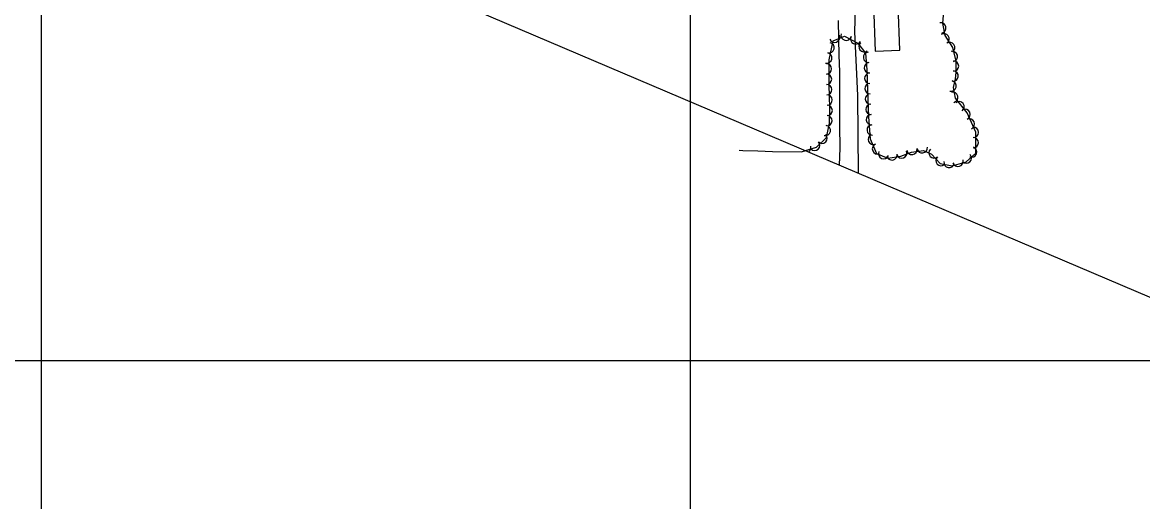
# Model space of a CAD drawing. Extents: x 353423 to 364002, y 127000 to 201942.
# Drawn here: x 359985 to 360848, y 141891 to 142261 of the extents above; entities that cross this region are included whole.
import ezdxf

# ---------------------------------------------------------------- set-up
doc = ezdxf.new("R2010")
doc.units = 0
for name, color, linetype in [('E_FEN_Generic', 7, 'Continuous'), ('E_LAND_TreeLine', 7, 'Continuous'), ('E_MISCPROP', 7, 'Continuous'), ('E_RDWY_Gravel', 7, 'Continuous'), ('E_WTR_FlowLine', 7, 'Continuous')]:
    doc.layers.add(name, color=color, linetype=linetype)

msp = doc.modelspace()

# ---------------------------------------------------------------- linework, layer by layer
at = {"layer": 'E_FEN_Generic'}
for points in [[(360537.54, 142162.32), (360540.33, 142162.1), (360552.04, 142161.69), (360563.29, 142161.19), (360585.67, 142161.01), (360597.08, 142164.49), (360604.93, 142171.94), (360607.18, 142183.14), (360607.47, 142194.8), (360606.93, 142212.57), (360606.87, 142231.99), (360610.07, 142246.69), (360618.65, 142250.14), (360628.95, 142244.8), (360634.92, 142237.05), (360635.9, 142224.22), (360636.38, 142208.9), (360637.19, 142188.07), (360638.5, 142171.03), (360643.45, 142159.69), (360652.03, 142155.99), (360662.01, 142157.57), (360670.38, 142160.72), (360679.49, 142162.09), (360685.69, 142159.19), (360692.31, 142151.88), (360701.67, 142150.26), (360712.43, 142153.23), (360719.93, 142160.01), (360720.03, 142176.18), (360713.36, 142191.08), (360704.37, 142202.4), (360702.68, 142210.52), (360704.29, 142217.37), (360704.81, 142222.17), (360704.81, 142231), (360702.21, 142241.58), (360696.2, 142250.61), (360694.37, 142260.02), (360695.59, 142272.57)], [(360588.62, 142161.91), (360597.08, 142164.49), (360604.93, 142171.94), (360607.18, 142183.14), (360607.47, 142194.8), (360606.93, 142212.57), (360606.87, 142231.99), (360610.07, 142246.69), (360618.65, 142250.14), (360628.95, 142244.8), (360634.92, 142237.05), (360635.9, 142224.22), (360636.38, 142208.9), (360637.19, 142188.07), (360638.5, 142171.03), (360643.45, 142159.69), (360652.03, 142155.99), (360662.01, 142157.57), (360670.38, 142160.72), (360679.49, 142162.09), (360685.69, 142159.19), (360692.31, 142151.88), (360701.67, 142150.26), (360712.43, 142153.23), (360719.93, 142160.01), (360720.03, 142176.18), (360713.36, 142191.08), (360704.37, 142202.4), (360702.68, 142210.52), (360704.29, 142217.37), (360704.81, 142222.17), (360704.81, 142231), (360702.21, 142241.58), (360696.2, 142250.61), (360694.37, 142260.02), (360695.59, 142272.57)]]:
    msp.add_lwpolyline(points, dxfattribs=at)
for centre, start, end in [((360692.91, 142256.56), 280.96494, 100.94962), ((360611.12, 142249.37), 201.90456, 21.88924), ((360619.89, 142250.95), 165.03827, 345.02295), ((360627.38, 142247.98), 152.59895, 332.58363), ((360695.31, 142248.16), 303.67135, 123.65603), ((360606.73, 142241.23), 257.72056, 77.70523), ((360633.76, 142242), 127.64733, 307.63201), ((360699.75, 142241.49), 303.67135, 123.65603), ((360605.03, 142233.41), 257.72056, 77.70523), ((360637.27, 142233.84), 94.3654, 274.35008), ((360701.77, 142234.55), 283.80679, 103.79147), ((360702.71, 142227.16), 270.01415, 89.99883), ((360604.79, 142224.97), 270.18757, 90.17224), ((360637.88, 142225.85), 94.3654, 274.35008), ((360702.4, 142219.39), 263.85759, 83.84226), ((360604.82, 142216.96), 270.18757, 90.17224), ((360638.2, 142217.75), 91.78344, 271.76812), ((360638.45, 142209.75), 91.78344, 271.76812), ((360700.83, 142211.81), 256.76295, 76.74763), ((360604.94, 142208.89), 271.7586, 91.74328), ((360605.19, 142200.88), 271.7586, 91.74328), ((360638.75, 142201.76), 92.23477, 272.21945), ((360702.09, 142203.07), 281.76862, 101.7533), ((360605.33, 142192.99), 268.55925, 88.54393), ((360639.06, 142193.75), 92.23477, 272.21945), ((360707.01, 142195.7), 308.47314, 128.45782), ((360605.13, 142184.98), 268.55925, 88.54393), ((360639.46, 142185.83), 94.41665, 274.40133), ((360711.63, 142189.82), 294.1088, 114.09348), ((360603.9, 142177.45), 258.66624, 78.65092), ((360640.08, 142177.85), 94.41665, 274.40133), ((360714.9, 142182.5), 294.1088, 114.09348), ((360717.93, 142176.05), 269.65681, 89.64149), ((360601.45, 142171.53), 223.4953, 43.47998), ((360640.96, 142170.64), 113.56254, 293.54721), ((360717.88, 142168.04), 269.65681, 89.64149), ((360588.81, 142164.16), 304.64766, 16.93964), ((360595.64, 142166.01), 223.4953, 43.47998), ((360644.16, 142163.3), 113.56254, 293.54721), ((360662.73, 142160.08), 200.66274, 20.64741), ((360670.68, 142162.89), 188.55903, 8.54371), ((360678.6, 142164.08), 188.55903, 8.54371), ((360687.64, 142160.16), 132.16145, 312.14613), ((360716.64, 142160.78), 248.70142, 68.68609), ((360648.85, 142159.64), 156.71732, 336.702), ((360655.31, 142158.63), 189.00299, 8.98766), ((360693.01, 142154.22), 132.16145, 312.14613), ((360699.31, 142152.79), 170.19511, 350.17979), ((360706.18, 142153.68), 195.44194, 15.42661), ((360712.58, 142156.19), 222.13385, 42.11853)]:
    msp.add_arc(centre, 4.01, start, end, dxfattribs=at)
at = {"layer": 'E_LAND_TreeLine'}
for p, q in [((360000, 141500), (360000, 144000)), ((360500, 141500), (360500, 144000)), ((359500, 142000), (364000, 142000))]:
    msp.add_line(p, q, dxfattribs=at)
at = {"layer": 'E_MISCPROP'}
for points in [[(360629.57, 142144.48), (360629.07, 142204.56), (360626.58, 142253.45), (360627.79, 142289.14), (360630.2, 142312.83), (360632.23, 142329.1), (360639.05, 142372.56), (360641.8, 142407.41), (360641.68, 142431.13), (360636.03, 142525.47), (360635.09, 142567.83), (360634.93, 142622.46), (360634.27, 142681.14), (360634.97, 142726.62), (360636.86, 142778.45), (360640.04, 142803.33), (360645.2, 142814.71), (360648.68, 142818.09), (360656.81, 142823.98)], [(360613.86, 142262.17), (360614.14, 142248.17), (360614.3, 142235.57), (360614.79, 142222.75), (360614.96, 142207.82), (360614.76, 142192.72), (360614.73, 142181.05), (360615.23, 142163.78), (360614.7, 142150.81)]]:
    msp.add_lwpolyline(points, dxfattribs=at)
at = {"layer": 'E_RDWY_Gravel'}
msp.add_lwpolyline([(359774.19, 143171.43), (359780.11, 142506.22), (361194.02, 141904.11)], dxfattribs=at)
at = {"layer": 'E_WTR_FlowLine'}
msp.add_lwpolyline([(360661.31, 142239.37), (360660.1, 142273.8), (360656.7, 142273.68), (360656.31, 142284.95), (360642.18, 142284.45), (360642.54, 142274.23), (360640.96, 142274.17), (360642.21, 142238.7)], close=True, dxfattribs=at)

doc.saveas('drawing.dxf')
